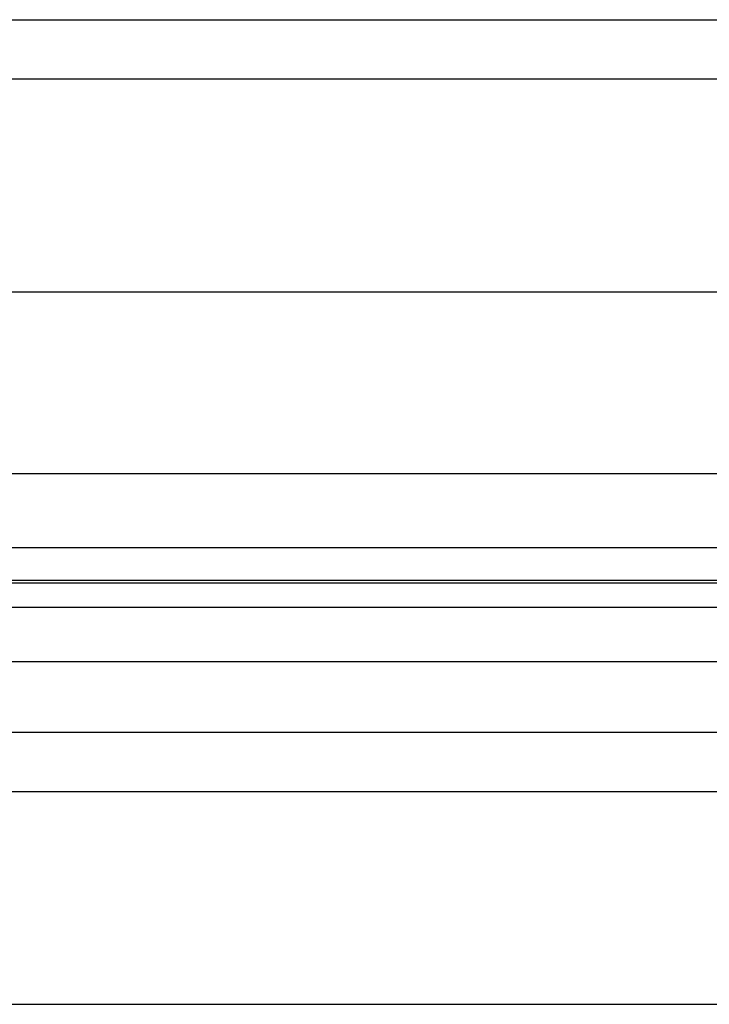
# Model space of a CAD drawing. Header units: inches. Extents: x 170 to 284, y 215 to 248.
# Tile 367 of 656: x 202.699 to 202.898, y 222.429 to 222.713. Entities that reach past the tile are written whole.
import ezdxf

# ---------------------------------------------------------------- set-up
doc = ezdxf.new("R2010")
doc.units = ezdxf.units.IN
doc.header["$LTSCALE"] = 0.25
doc.header["$MEASUREMENT"] = 0
doc.layers.add('RH FRONT OF HOOD', color=7, linetype='Continuous')

msp = doc.modelspace()

# ---------------------------------------------------------------- linework, layer by layer
at = {"layer": 'RH FRONT OF HOOD'}
for p, q in [((202.5003237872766, 222.7132920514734), (206.5326438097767, 222.7132920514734)), ((202.5768719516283, 222.6962164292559), (206.4560926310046, 222.6962164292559)), ((202.5304915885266, 222.6348239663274), (206.5024760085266, 222.6348239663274)), ((202.5003237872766, 222.582438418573), (206.5326438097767, 222.582438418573)), ((202.5003237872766, 222.5610594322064), (206.5326438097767, 222.5610594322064)), ((206.5326438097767, 222.5515741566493), (202.5003237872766, 222.5515741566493)), ((202.5003237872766, 222.5509347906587), (206.5326438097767, 222.5509347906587)), ((202.5003237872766, 222.5439166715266), (206.5326438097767, 222.5439166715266)), ((202.5003237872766, 222.5282325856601), (206.5326438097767, 222.5282325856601)), ((202.5003237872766, 222.5078445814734), (206.5326438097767, 222.5078445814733)), ((202.5768719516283, 222.4907689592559), (206.4560926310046, 222.4907689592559)), ((202.5304915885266, 222.4293764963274), (206.5024760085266, 222.4293764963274))]:
    msp.add_line(p, q, dxfattribs=at)

doc.saveas('drawing.dxf')
